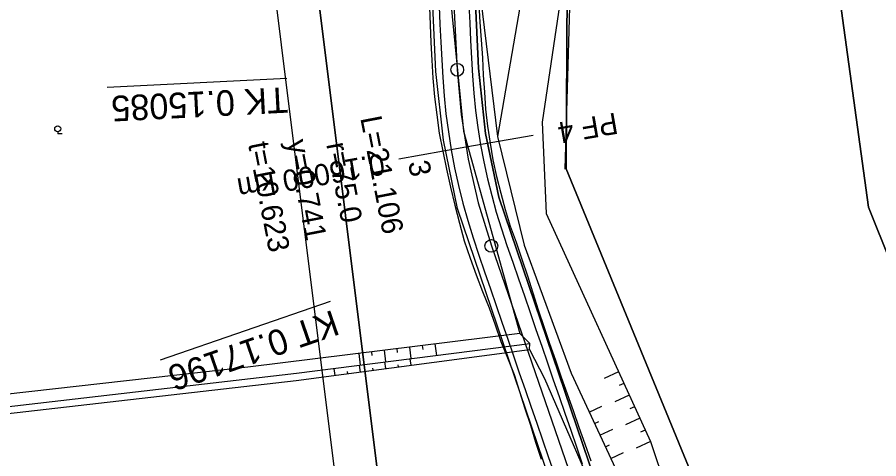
# Model space of a CAD drawing. Extents: x -555887 to -552101, y -1100251 to -1096546.
# Drawn here: x -553981 to -553879.9, y -1097766.8 to -1097715.1 of the extents above; entities that cross this region are included whole.
import ezdxf

# ---------------------------------------------------------------- set-up
doc = ezdxf.new("R2010")
doc.units = 0
for name, color, linetype in [('PARCELY_cesty', 7, 'Continuous'), ('PARCELY_VHO', 7, 'Continuous'), ('POLYGONY_SITUACE_PF', 7, 'Continuous'), ('POLYGONY_SITUACE_PF_POPISY', 7, 'Continuous'), ('POLYGONY_SITUACE_PO', 7, 'Continuous'), ('ROZHLED_ram_legenda_1', 7, 'Continuous'), ('ZSST', 7, 'Continuous'), ('zájem', 7, 'Continuous')]:
    doc.layers.add(name, color=color, linetype=linetype)

msp = doc.modelspace()

# ---------------------------------------------------------------- linework, layer by layer
for p, q in [((-553949.35, -1097722.25), (-553970.41, -1097723.32)), ((-553944.27, -1097748.41), (-553964.21, -1097755.29))]:
    msp.add_line(p, q)
at = {"layer": 'PARCELY_cesty'}
for points in [[(-553910.62, -1097956.19), (-553913.42, -1097924.46), (-553903.5, -1097838.89), (-553902.8, -1097824.09), (-553903.2, -1097814.13), (-553905.08, -1097799.37), (-553911.11, -1097775.52), (-553924.49, -1097736.18), (-553926.04, -1097728.7), (-553926.88, -1097721.03), (-553927.94, -1097698.33), (-553927.01, -1097685.7), (-553927.85, -1097681.72), (-553929.54, -1097678.1), (-553932, -1097674.95), (-553935.12, -1097672.45), (-553938.72, -1097670.71), (-553942.62, -1097669.84), (-553946.47, -1097669.87), (-554027.52, -1097678.88), (-554030.91, -1097678.33)], [(-553915.61, -1097956.5), (-553918.45, -1097924.39), (-553908.48, -1097838.48), (-553907.81, -1097824.07), (-553908.19, -1097814.55), (-553910, -1097800.3), (-553915.91, -1097776.94), (-553929.33, -1097737.49), (-553930.98, -1097729.48), (-553931.87, -1097721.42), (-553932.95, -1097698.27), (-553932.05, -1097686.04), (-553932.63, -1097683.31), (-553933.83, -1097680.73), (-553935.58, -1097678.49), (-553937.8, -1097676.7), (-553940.37, -1097675.47), (-553943.15, -1097674.85), (-553946.14, -1097674.87), (-554026.66, -1097685.9), (-554029.64, -1097687.62)]]:
    msp.add_lwpolyline(points, dxfattribs=at)
at = {"layer": 'PARCELY_VHO'}
for points in [[(-553895.01, -1097951.32), (-553903.94, -1097924.64), (-553898.75, -1097900.98), (-553893.31, -1097834.53), (-553892.36, -1097818.14), (-553893.78, -1097805.84), (-553896.6, -1097785.6), (-553898.1, -1097777.85), (-553916.6, -1097732.86), (-553916.42, -1097704.51), (-553918.4, -1097676.29), (-553917.8, -1097670.8), (-553913.5, -1097649.75), (-553920.52, -1097625.16)], [(-553927.41, -1097628.08), (-553920.29, -1097651.1), (-553924.15, -1097670.8), (-553927.01, -1097685.7), (-553927.94, -1097698.33), (-553926.88, -1097721.03), (-553926.04, -1097728.7), (-553924.49, -1097736.18), (-553911.11, -1097775.52), (-553905.08, -1097799.37), (-553903.2, -1097814.13), (-553902.8, -1097824.09), (-553903.5, -1097838.89), (-553913.42, -1097924.2), (-553904.91, -1097952.6), (-553904.09, -1097966.52), (-553910.37, -1097974.94), (-553913.83, -1098111.03), (-553912.71, -1098125.99), (-553910.79, -1098134.71), (-553870.98, -1098223.96)], [(-553873.44, -1097756.54), (-553881.15, -1097737.32), (-553890.36, -1097670.23), (-553902.88, -1097642.35)]]:
    msp.add_lwpolyline(points, dxfattribs=at)
at = {"layer": 'POLYGONY_SITUACE_PF'}
for p, q in [((-553920.47, -1097728.94), (-553928.35, -1097730.31)), ((-553928.35, -1097730.31), (-553936.23, -1097731.69))]:
    msp.add_line(p, q, dxfattribs=at)
at = {"layer": 'POLYGONY_SITUACE_PO'}
for p, q in [((-553930.38, -1097701.41), (-553929.37, -1097721.23)), ((-553932.61, -1097713.87), (-553932.54, -1097715.95)), ((-553931.5, -1097713.81), (-553931.4, -1097715.89)), ((-553931.5, -1097713.81), (-553931.4, -1097715.89)), ((-553928.01, -1097713.63), (-553927.9, -1097715.71)), ((-553928.01, -1097713.63), (-553927.9, -1097715.71)), ((-553926.84, -1097713.57), (-553926.7, -1097715.65)), ((-553932.54, -1097715.95), (-553932.45, -1097718.03)), ((-553931.4, -1097715.89), (-553931.29, -1097717.97)), ((-553931.4, -1097715.89), (-553931.29, -1097717.97)), ((-553927.9, -1097715.71), (-553927.8, -1097717.79)), ((-553927.9, -1097715.71), (-553927.8, -1097717.79)), ((-553926.7, -1097715.65), (-553926.56, -1097717.73)), ((-553932.45, -1097718.03), (-553932.36, -1097720.11)), ((-553931.29, -1097717.97), (-553931.19, -1097720.05)), ((-553931.29, -1097717.97), (-553931.19, -1097720.05)), ((-553927.8, -1097717.79), (-553927.69, -1097719.87)), ((-553927.8, -1097717.79), (-553927.69, -1097719.87)), ((-553926.56, -1097717.73), (-553926.42, -1097719.81)), ((-553932.36, -1097720.11), (-553932.22, -1097722.22)), ((-553931.19, -1097720.05), (-553931.07, -1097722.15)), ((-553931.19, -1097720.05), (-553931.07, -1097722.15)), ((-553927.69, -1097719.87), (-553927.57, -1097721.93)), ((-553927.69, -1097719.87), (-553927.57, -1097721.93)), ((-553926.42, -1097719.81), (-553926.31, -1097721.85)), ((-553929.37, -1097721.23), (-553928.92, -1097726.49)), ((-553932.22, -1097722.22), (-553932.03, -1097724.38)), ((-553931.07, -1097722.15), (-553930.91, -1097724.28)), ((-553931.07, -1097722.15), (-553930.91, -1097724.28)), ((-553927.57, -1097721.93), (-553927.42, -1097723.96)), ((-553927.57, -1097721.93), (-553927.42, -1097723.96)), ((-553926.31, -1097721.85), (-553926.19, -1097723.85)), ((-553932.03, -1097724.38), (-553931.78, -1097726.52)), ((-553930.91, -1097724.28), (-553930.69, -1097726.4)), ((-553930.91, -1097724.28), (-553930.69, -1097726.4)), ((-553927.42, -1097723.96), (-553927.22, -1097725.99)), ((-553927.42, -1097723.96), (-553927.22, -1097725.99)), ((-553926.19, -1097723.85), (-553926.04, -1097725.85)), ((-553930.69, -1097726.4), (-553930.41, -1097728.51)), ((-553930.69, -1097726.4), (-553930.41, -1097728.51)), ((-553927.22, -1097725.99), (-553926.95, -1097728)), ((-553927.22, -1097725.99), (-553926.95, -1097728)), ((-553926.04, -1097725.85), (-553925.81, -1097727.84)), ((-553931.78, -1097726.52), (-553931.47, -1097728.66)), ((-553928.92, -1097726.49), (-553928.1, -1097731.7)), ((-553926.95, -1097728), (-553926.63, -1097730.01)), ((-553926.95, -1097728), (-553926.63, -1097730.01)), ((-553925.81, -1097727.84), (-553925.52, -1097729.82)), ((-553931.47, -1097728.66), (-553931.06, -1097730.79)), ((-553930.41, -1097728.51), (-553930.08, -1097730.61)), ((-553930.41, -1097728.51), (-553930.08, -1097730.61)), ((-553926.63, -1097730.01), (-553926.25, -1097732.01)), ((-553926.63, -1097730.01), (-553926.25, -1097732.01)), ((-553925.52, -1097729.82), (-553925.18, -1097731.79)), ((-553931.06, -1097730.79), (-553930.62, -1097732.9)), ((-553930.08, -1097730.61), (-553929.68, -1097732.71)), ((-553930.08, -1097730.61), (-553929.68, -1097732.71)), ((-553928.1, -1097731.7), (-553926.91, -1097736.84)), ((-553926.25, -1097732.01), (-553925.82, -1097734)), ((-553926.25, -1097732.01), (-553925.82, -1097734)), ((-553925.18, -1097731.79), (-553924.75, -1097733.75)), ((-553930.62, -1097732.9), (-553930.15, -1097735.01)), ((-553929.68, -1097732.71), (-553929.23, -1097734.79)), ((-553929.68, -1097732.71), (-553929.23, -1097734.79)), ((-553925.82, -1097734), (-553925.33, -1097735.97)), ((-553925.82, -1097734), (-553925.33, -1097735.97)), ((-553924.75, -1097733.75), (-553924.26, -1097735.7)), ((-553930.15, -1097735.01), (-553929.66, -1097737.11)), ((-553929.23, -1097734.79), (-553928.71, -1097736.86)), ((-553929.23, -1097734.79), (-553928.71, -1097736.86)), ((-553925.33, -1097735.97), (-553924.79, -1097737.94)), ((-553925.33, -1097735.97), (-553924.79, -1097737.94)), ((-553924.26, -1097735.7), (-553923.73, -1097737.63)), ((-553929.66, -1097737.11), (-553929.12, -1097739.2)), ((-553928.71, -1097736.86), (-553928.14, -1097738.92)), ((-553928.71, -1097736.86), (-553928.14, -1097738.92)), ((-553926.91, -1097736.84), (-553925.37, -1097741.88)), ((-553924.79, -1097737.94), (-553924.19, -1097739.88)), ((-553924.79, -1097737.94), (-553924.19, -1097739.88)), ((-553923.73, -1097737.63), (-553923.15, -1097739.55)), ((-553929.12, -1097739.2), (-553928.55, -1097741.29)), ((-553928.14, -1097738.92), (-553927.52, -1097740.95)), ((-553928.14, -1097738.92), (-553927.52, -1097740.95)), ((-553923.15, -1097739.55), (-553922.46, -1097741.45)), ((-553924.19, -1097739.88), (-553923.54, -1097741.82)), ((-553924.19, -1097739.88), (-553923.54, -1097741.82)), ((-553928.55, -1097741.29), (-553927.87, -1097743.32)), ((-553927.52, -1097740.95), (-553926.84, -1097742.96)), ((-553927.52, -1097740.95), (-553926.84, -1097742.96)), ((-553922.46, -1097741.45), (-553921.78, -1097743.42)), ((-553925.37, -1097741.88), (-553913.51, -1097776.23)), ((-553923.54, -1097741.82), (-553922.86, -1097743.79)), ((-553923.54, -1097741.82), (-553922.86, -1097743.79)), ((-553927.87, -1097743.32), (-553927.14, -1097745.27)), ((-553926.84, -1097742.96), (-553926.16, -1097744.93)), ((-553926.84, -1097742.96), (-553926.16, -1097744.93)), ((-553921.78, -1097743.42), (-553921.14, -1097745.4)), ((-553922.86, -1097743.79), (-553922.18, -1097745.76)), ((-553922.86, -1097743.79), (-553922.18, -1097745.76)), ((-553927.14, -1097745.27), (-553926.39, -1097747.21)), ((-553926.16, -1097744.93), (-553925.48, -1097746.9)), ((-553926.16, -1097744.93), (-553925.48, -1097746.9)), ((-553921.14, -1097745.4), (-553920.5, -1097747.38)), ((-553922.18, -1097745.76), (-553921.5, -1097747.73)), ((-553922.18, -1097745.76), (-553921.5, -1097747.73)), ((-553926.39, -1097747.21), (-553925.64, -1097749.16)), ((-553925.48, -1097746.9), (-553924.81, -1097748.87)), ((-553925.48, -1097746.9), (-553924.81, -1097748.87)), ((-553920.5, -1097747.38), (-553919.86, -1097749.37)), ((-553921.5, -1097747.73), (-553920.82, -1097749.7)), ((-553921.5, -1097747.73), (-553920.82, -1097749.7)), ((-553925.64, -1097749.16), (-553924.93, -1097751.12)), ((-553924.81, -1097748.87), (-553924.13, -1097750.84)), ((-553924.81, -1097748.87), (-553924.13, -1097750.84)), ((-553920.82, -1097749.7), (-553920.14, -1097751.67)), ((-553920.82, -1097749.7), (-553920.14, -1097751.67)), ((-553919.86, -1097749.37), (-553919.22, -1097751.35)), ((-553924.93, -1097751.12), (-553924.24, -1097753.08)), ((-553924.13, -1097750.84), (-553923.45, -1097752.81)), ((-553924.13, -1097750.84), (-553923.45, -1097752.81)), ((-553920.14, -1097751.67), (-553919.46, -1097753.64)), ((-553920.14, -1097751.67), (-553919.46, -1097753.64)), ((-553919.22, -1097751.35), (-553918.56, -1097753.33)), ((-553924.24, -1097753.08), (-553923.46, -1097755.02)), ((-553923.45, -1097752.81), (-553922.77, -1097754.78)), ((-553923.45, -1097752.81), (-553922.77, -1097754.78)), ((-553919.46, -1097753.64), (-553918.78, -1097755.61)), ((-553919.46, -1097753.64), (-553918.78, -1097755.61)), ((-553918.56, -1097753.33), (-553917.86, -1097755.29)), ((-553923.46, -1097755.02), (-553922.7, -1097756.96)), ((-553922.77, -1097754.78), (-553922.09, -1097756.75)), ((-553922.77, -1097754.78), (-553922.09, -1097756.75)), ((-553918.78, -1097755.61), (-553918.1, -1097757.58)), ((-553918.78, -1097755.61), (-553918.1, -1097757.58)), ((-553917.86, -1097755.29), (-553917.17, -1097757.26)), ((-553922.09, -1097756.75), (-553921.41, -1097758.72)), ((-553922.09, -1097756.75), (-553921.41, -1097758.72)), ((-553922.7, -1097756.96), (-553922.07, -1097758.95)), ((-553918.1, -1097757.58), (-553917.42, -1097759.54)), ((-553918.1, -1097757.58), (-553917.42, -1097759.54)), ((-553917.17, -1097757.26), (-553916.48, -1097759.22)), ((-553921.41, -1097758.72), (-553920.73, -1097760.69)), ((-553921.41, -1097758.72), (-553920.73, -1097760.69)), ((-553922.07, -1097758.95), (-553921.44, -1097760.93)), ((-553917.42, -1097759.54), (-553916.74, -1097761.51)), ((-553917.42, -1097759.54), (-553916.74, -1097761.51)), ((-553916.48, -1097759.22), (-553915.78, -1097761.18)), ((-553920.73, -1097760.69), (-553920.05, -1097762.66)), ((-553920.73, -1097760.69), (-553920.05, -1097762.66)), ((-553921.44, -1097760.93), (-553920.79, -1097762.91)), ((-553916.74, -1097761.51), (-553916.06, -1097763.48)), ((-553916.74, -1097761.51), (-553916.06, -1097763.48)), ((-553915.78, -1097761.18), (-553915.09, -1097763.15)), ((-553920.05, -1097762.66), (-553919.37, -1097764.63)), ((-553920.05, -1097762.66), (-553919.37, -1097764.63)), ((-553920.79, -1097762.91), (-553920.2, -1097764.91)), ((-553916.06, -1097763.48), (-553915.38, -1097765.45)), ((-553916.06, -1097763.48), (-553915.38, -1097765.45)), ((-553915.09, -1097763.15), (-553914.39, -1097765.11)), ((-553919.37, -1097764.63), (-553918.69, -1097766.59)), ((-553919.37, -1097764.63), (-553918.69, -1097766.59)), ((-553920.2, -1097764.91), (-553919.53, -1097766.88)), ((-553915.38, -1097765.45), (-553914.7, -1097767.42)), ((-553915.38, -1097765.45), (-553914.7, -1097767.42)), ((-553914.39, -1097765.11), (-553913.69, -1097767.08)), ((-553918.69, -1097766.59), (-553918.01, -1097768.56)), ((-553918.69, -1097766.59), (-553918.01, -1097768.56))]:
    msp.add_line(p, q, dxfattribs=at)
for centre in [(-553929.37, -1097721.23), (-553925.37, -1097741.88)]:
    msp.add_circle(centre, 0.75, dxfattribs=at)
at = {"layer": 'ROZHLED_ram_legenda_1'}
msp.add_lwpolyline([(-553930.2, -1097836.54), (-554138.57, -1097862.59), (-554175.41, -1097567.88), (-553967.03, -1097541.83)], close=True, dxfattribs=at)
msp.add_lwpolyline([(-553930.2, -1097836.54), (-554138.57, -1097862.59), (-554175.41, -1097567.88), (-553967.03, -1097541.83)], close=True, dxfattribs=at)
for points in [[(-553967.03, -1097541.83), (-554175.41, -1097567.88), (-554138.57, -1097862.59), (-553930.2, -1097836.54), (-553967.03, -1097541.83)], [(-554134.23, -1097857.01), (-554169.83, -1097572.22), (-553971.37, -1097547.42), (-553935.78, -1097832.2), (-554134.23, -1097857.01)], [(-554134.23, -1097857.01), (-554169.83, -1097572.22), (-553971.37, -1097547.42), (-553935.78, -1097832.2), (-554134.23, -1097857.01)]]:
    msp.add_lwpolyline(points, dxfattribs=at)
at = {"layer": 'ZSST'}
for p, q in [((-553926.81, -1097711.27), (-553924.66, -1097729.04)), ((-553921.6, -1097711.34), (-553924.66, -1097729.04)), ((-553919.4, -1097727.36), (-553918.94, -1097738.08)), ((-553976.22, -1097728.5), (-553976.22, -1097728.75)), ((-553975.72, -1097728.75), (-553976.22, -1097728.75)), ((-553934.97, -1097753.74), (-553934.8, -1097755.1)), ((-553933.48, -1097753.56), (-553933.42, -1097754.01)), ((-553931.99, -1097753.37), (-553931.82, -1097754.73)), ((-553940.92, -1097754.48), (-553940.75, -1097755.85)), ((-553939.43, -1097754.29), (-553939.38, -1097754.75)), ((-553937.95, -1097754.11), (-553937.78, -1097755.48)), ((-553936.46, -1097753.93), (-553936.4, -1097754.38)), ((-553937.76, -1097756.27), (-553937.86, -1097755.49)), ((-553934.78, -1097755.87), (-553934.89, -1097755.11)), ((-553943.7, -1097757.07), (-553943.81, -1097756.24)), ((-553942.22, -1097756.87), (-553942.25, -1097756.6)), ((-553940.73, -1097756.67), (-553940.84, -1097755.86)), ((-553939.24, -1097756.47), (-553939.28, -1097756.21)), ((-553936.27, -1097756.07), (-553936.3, -1097755.82)), ((-553910.44, -1097756.65), (-553912.14, -1097757.42)), ((-553919.13, -1097757.44), (-553919.13, -1097757.44)), ((-553909.82, -1097758.01), (-553910.38, -1097758.27)), ((-553909.2, -1097759.37), (-553910.89, -1097760.15)), ((-553913.9, -1097761.36), (-553912.41, -1097760.67)), ((-553908.57, -1097760.74), (-553909.14, -1097761)), ((-553913.27, -1097762.72), (-553912.77, -1097762.49)), ((-553907.95, -1097762.1), (-553909.64, -1097762.88)), ((-553912.63, -1097764.08), (-553911.14, -1097763.39)), ((-553907.32, -1097763.47), (-553907.89, -1097763.72)), ((-553906.7, -1097764.83), (-553908.39, -1097765.6)), ((-553912, -1097765.44), (-553911.51, -1097765.21)), ((-553911.37, -1097766.8), (-553909.88, -1097766.11))]:
    msp.add_line(p, q, dxfattribs=at)
for points in [[(-553916.7, -1097732.87), (-553915.99, -1097708.45), (-553917.8, -1097670.8)], [(-553920.8, -1097673.97), (-553920.68, -1097698.39), (-553916.89, -1097710.5), (-553919.4, -1097727.36)], [(-553931.16, -1097696.59), (-553930.64, -1097708.23), (-553928.64, -1097728.42), (-553922.03, -1097752.14)], [(-553924.66, -1097729.04), (-553921.53, -1097741.78), (-553916.02, -1097756.79), (-553908.51, -1097772.96), (-553902.81, -1097799.53), (-553901.3, -1097820.82), (-553903.22, -1097848.29), (-553905.59, -1097881.04), (-553905.22, -1097893.91), (-553907.85, -1097907.67), (-553911.16, -1097917.96), (-553910.53, -1097929.5), (-553905.13, -1097944.97), (-553902.46, -1097958.37), (-553903.33, -1097964.72)], [(-553918.94, -1097738.08), (-553906.7, -1097764.83), (-553897.52, -1097792.18), (-553895.14, -1097820.47), (-553895.3, -1097827.93)], [(-553922.03, -1097752.14), (-553953.94, -1097756.09), (-553993.87, -1097760.59), (-554019.86, -1097764.23)], [(-553920.88, -1097754.01), (-553920.86, -1097753.34), (-553922.03, -1097752.14)], [(-554020.4, -1097765.81), (-553994.77, -1097762.18), (-553948.24, -1097756.8), (-553920.86, -1097753.34)], [(-554001.76, -1097874.55), (-554003.79, -1097865.23), (-554007.51, -1097848.12), (-554012.49, -1097814.02), (-554018.94, -1097766.27), (-553994.65, -1097762.99), (-553948.26, -1097757.68), (-553920.88, -1097754.01)], [(-553920.88, -1097754.01), (-553919.13, -1097757.44), (-553911.89, -1097774.1), (-553904.85, -1097799.34), (-553904.03, -1097820.03), (-553906.32, -1097849.41), (-553909.08, -1097888.54)]]:
    msp.add_lwpolyline(points, dxfattribs=at)
msp.add_circle((-553976.22, -1097728.15), 0.354, dxfattribs=at)
at = {"layer": 'zájem'}
for points in [[(-553873.44, -1097756.54), (-553881.15, -1097737.32), (-553890.36, -1097670.23), (-553917.8, -1097670.8), (-553918.4, -1097676.29), (-553916.42, -1097704.51), (-553916.6, -1097732.86), (-553898.1, -1097777.85), (-553896.6, -1097785.6), (-553893.78, -1097805.84), (-553892.36, -1097818.14), (-553893.31, -1097834.53), (-553898.75, -1097900.98), (-553903.94, -1097924.64), (-553895.01, -1097951.32)], [(-553895.01, -1097951.32), (-553903.94, -1097924.64), (-553898.75, -1097900.98), (-553893.31, -1097834.53), (-553892.36, -1097818.14), (-553893.78, -1097805.84), (-553896.6, -1097785.6), (-553898.1, -1097777.85), (-553916.6, -1097732.86), (-553916.42, -1097704.51), (-553918.4, -1097676.29), (-553917.8, -1097670.8), (-553890.36, -1097670.23), (-553881.15, -1097737.32), (-553873.44, -1097756.54)]]:
    msp.add_lwpolyline(points, dxfattribs=at)

# ---------------------------------------------------------------- texts
for s, height, rotation, p in [('TK 0.15085', 3, 182.9194, (-553949.3, -1097723.25)), ('L=21.106', 2.5, 280.9812, (-553940.75, -1097726.88)), ('y=0.741', 2.5, 280.9812, (-553949.38, -1097729.64)), ('t=10.623', 2.5, 280.9812, (-553953.91, -1097729.91)), ('r=75.0', 2.5, 280.9812, (-553944.74, -1097729.95)), ('3', 2.5, 280.9812, (-553935.15, -1097732.1)), ('KT 0.17196', 3, 199.0431, (-553943.95, -1097749.35))]:
    msp.add_text(s, height=height, rotation=rotation).set_placement(p)
at = {"layer": 'POLYGONY_SITUACE_PF_POPISY'}
for s, p in [('PF 4', (-553910.79, -1097726.23)), ('0.16000 km', (-553938.13, -1097731.01))]:
    msp.add_text(s, height=2.5, rotation=189.9071, dxfattribs=at).set_placement(p)

doc.saveas('drawing.dxf')
